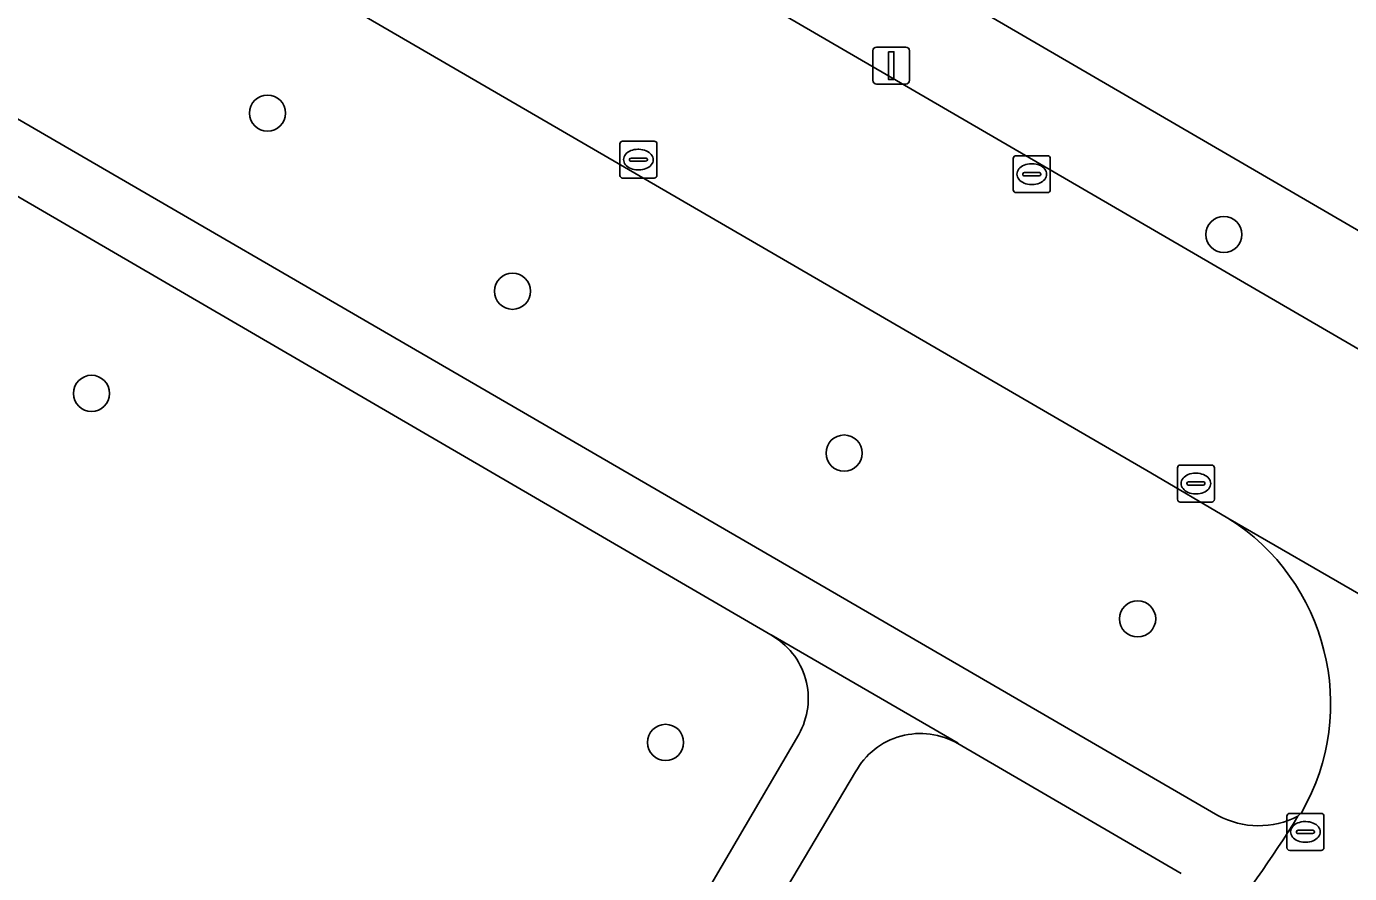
# Model space of a CAD drawing. Extents: x 157320 to 158835, y 386650 to 388491.
# Drawn here: x 158357.09 to 158392.88, y 387141.88 to 387164.81 of the extents above; entities that cross this region are included whole.
import ezdxf

# ---------------------------------------------------------------- set-up
doc = ezdxf.new("R2010")
doc.units = 0
for name, color, linetype in [('IMGEO_Berm_groen', 7, 'Continuous'), ('IMGEO_Boom', 7, 'Continuous'), ('IMGEO_Erf', 7, 'Continuous'), ('IMGEO_Groenvoorziening', 7, 'Continuous'), ('IMGEO_Kolk', 7, 'Continuous'), ('IMGEO_Lichtmast', 7, 'Continuous'), ('IMGEO_Rijbaan_lokaal_gesloten', 7, 'Continuous'), ('IMGEO_Voetpad_halfverhard', 7, 'Continuous')]:
    doc.layers.add(name, color=color, linetype=linetype)

msp = doc.modelspace()

# ---------------------------------------------------------------- linework, layer by layer
at = {"layer": 'IMGEO_Berm_groen'}
msp.add_lwpolyline([(158369.214, 387169.995), (158403.676, 387149.943), (158405.103, 387152.31), (158371.32, 387171.979)], dxfattribs=at)
at = {"layer": 'IMGEO_Boom'}
for centre in [(158363.615, 387162.466), (158389.485, 387159.18), (158370.242, 387157.643), (158358.853, 387154.88), (158379.211, 387153.264), (158387.152, 387148.775), (158374.382, 387145.433)]:
    msp.add_circle(centre, 0.489, dxfattribs=at)
at = {"layer": 'IMGEO_Erf'}
msp.add_lwpolyline([(158371.32, 387171.979), (158405.103, 387152.31), (158406.085, 387151.758), (158413.886, 387147.337), (158415.929, 387147.295), (158417.935, 387148.369), (158424.414, 387159.491)], dxfattribs=at)
at = {"layer": 'IMGEO_Groenvoorziening'}
for points in [[(158389.595, 387151.506), (158387.508, 387152.728), (158339.479, 387180.639)], [(158336.774, 387173.974), (158389.324, 387143.457)], [(158377.225, 387148.341), (158335.894, 387172.422)], [(158341.211, 387120.994), (158372.239, 387136.366), (158372.986, 387137.096), (158377.983, 387145.647)], [(158388.333, 387141.883), (158382.291, 387145.399)], [(158379.52, 387144.634), (158374.404, 387136.009)], [(158391.489, 387143.432), (158391.593, 387143.541)]]:
    msp.add_lwpolyline(points, dxfattribs=at)
for centre, radius, start, end in [((158386.434, 387146.48), 5.937, 330.3281, 57.8358), ((158376.281, 387146.622), 1.961, 330.203, 61.2266), ((158381.278, 387143.667), 2.007, 59.6842, 151.1826), ((158390.43, 387145.501), 2.324, 241.577, 297.0998)]:
    msp.add_arc(centre, radius, start, end, dxfattribs=at)
at = {"layer": 'IMGEO_Kolk'}
for p, q in [((158373.146, 387160.78), (158373.146, 387161.632)), ((158373.221, 387161.706), (158374.073, 387161.706)), ((158374.147, 387161.632), (158374.147, 387160.78)), ((158373.448, 387161.249), (158373.846, 387161.249)), ((158373.634, 387161.486), (158373.659, 387161.486)), ((158383.788, 387160.387), (158383.788, 387161.239)), ((158383.863, 387161.313), (158384.715, 387161.313)), ((158384.789, 387161.239), (158384.789, 387160.387)), ((158373.405, 387161.2), (158373.405, 387161.212)), ((158373.843, 387161.163), (158373.445, 387161.163)), ((158373.657, 387160.926), (158373.632, 387160.926)), ((158373.889, 387161.212), (158373.889, 387161.2)), ((158384.276, 387161.093), (158384.301, 387161.093)), ((158374.073, 387160.706), (158373.221, 387160.706)), ((158384.047, 387160.807), (158384.047, 387160.819)), ((158384.485, 387160.77), (158384.087, 387160.77)), ((158384.09, 387160.856), (158384.488, 387160.856)), ((158384.299, 387160.533), (158384.274, 387160.533)), ((158384.531, 387160.819), (158384.531, 387160.807)), ((158384.715, 387160.313), (158383.863, 387160.313)), ((158388.228, 387152.013), (158388.228, 387152.865)), ((158388.303, 387152.939), (158389.155, 387152.939)), ((158388.716, 387152.719), (158388.741, 387152.719)), ((158389.229, 387152.865), (158389.229, 387152.013)), ((158388.487, 387152.433), (158388.487, 387152.445)), ((158388.925, 387152.396), (158388.527, 387152.396)), ((158388.53, 387152.482), (158388.928, 387152.482)), ((158388.971, 387152.445), (158388.971, 387152.433)), ((158389.155, 387151.939), (158388.303, 387151.939)), ((158388.739, 387152.159), (158388.714, 387152.159)), ((158391.19, 387142.584), (158391.19, 387143.436)), ((158391.265, 387143.51), (158392.117, 387143.51)), ((158392.191, 387143.436), (158392.191, 387142.584)), ((158391.449, 387143.004), (158391.449, 387143.016)), ((158391.492, 387143.053), (158391.89, 387143.053)), ((158391.678, 387143.29), (158391.703, 387143.29)), ((158391.933, 387143.016), (158391.933, 387143.004)), ((158391.887, 387142.967), (158391.489, 387142.967)), ((158391.701, 387142.73), (158391.676, 387142.73)), ((158392.117, 387142.51), (158391.265, 387142.51))]:
    msp.add_line(p, q, dxfattribs=at)
for points in [[(158373.146, 387160.78), (158373.146, 387161.632)], [(158373.221, 387161.706), (158374.073, 387161.706)], [(158374.147, 387161.632), (158374.147, 387160.78)], [(158383.788, 387160.387), (158383.788, 387161.239)], [(158383.863, 387161.313), (158384.715, 387161.313)], [(158384.789, 387161.239), (158384.789, 387160.387)], [(158374.073, 387160.706), (158373.221, 387160.706)], [(158384.715, 387160.313), (158383.863, 387160.313)], [(158388.228, 387152.013), (158388.228, 387152.865)], [(158388.303, 387152.939), (158389.155, 387152.939)], [(158389.229, 387152.865), (158389.229, 387152.013)], [(158389.155, 387151.939), (158388.303, 387151.939)], [(158391.19, 387142.584), (158391.19, 387143.436)], [(158391.265, 387143.51), (158392.117, 387143.51)], [(158392.191, 387143.436), (158392.191, 387142.584)], [(158392.117, 387142.51), (158391.265, 387142.51)]]:
    msp.add_lwpolyline(points, dxfattribs=at)
for centre, radius, start, end in [((158373.223, 387161.63), 0.0765, 91.552, 178.448), ((158373.223, 387161.63), 0.0765, 91.552, 178.448), ((158374.071, 387161.63), 0.0765, 1.552, 88.448), ((158374.071, 387161.63), 0.0765, 1.552, 88.448), ((158373.445, 387161.209), 0.0403, 85.8775, 175.7526), ((158373.85, 387161.211), 0.0386, 1.7309, 96.639), ((158383.865, 387161.237), 0.0765, 91.552, 178.448), ((158383.865, 387161.237), 0.0765, 91.552, 178.448), ((158384.713, 387161.237), 0.0765, 1.552, 88.448), ((158384.713, 387161.237), 0.0765, 1.552, 88.448), ((158373.442, 387161.199), 0.0366, 178.938, 274.7102), ((158373.846, 387161.206), 0.043, 264.8664, 352.4533), ((158373.223, 387160.782), 0.0765, 181.552, 268.448), ((158373.223, 387160.782), 0.0765, 181.552, 268.448), ((158374.071, 387160.782), 0.0765, 271.552, 358.448), ((158374.071, 387160.782), 0.0765, 271.552, 358.448), ((158384.087, 387160.816), 0.0403, 85.8775, 175.7526), ((158384.084, 387160.806), 0.0366, 178.938, 274.7102), ((158384.488, 387160.813), 0.043, 264.8664, 352.4533), ((158384.492, 387160.818), 0.0386, 1.7309, 96.639), ((158383.865, 387160.389), 0.0765, 181.552, 268.448), ((158383.865, 387160.389), 0.0765, 181.552, 268.448), ((158384.713, 387160.389), 0.0765, 271.552, 358.448), ((158384.713, 387160.389), 0.0765, 271.552, 358.448), ((158388.305, 387152.863), 0.0765, 91.552, 178.448), ((158388.305, 387152.863), 0.0765, 91.552, 178.448), ((158389.153, 387152.863), 0.0765, 1.552, 88.448), ((158389.153, 387152.863), 0.0765, 1.552, 88.448), ((158388.527, 387152.442), 0.0403, 85.8775, 175.7526), ((158388.524, 387152.432), 0.0366, 178.938, 274.7102), ((158388.928, 387152.439), 0.043, 264.8664, 352.4533), ((158388.932, 387152.444), 0.0386, 1.7309, 96.639), ((158388.305, 387152.015), 0.0765, 181.552, 268.448), ((158388.305, 387152.015), 0.0765, 181.552, 268.448), ((158389.153, 387152.015), 0.0765, 271.552, 358.448), ((158389.153, 387152.015), 0.0765, 271.552, 358.448), ((158391.267, 387143.434), 0.0765, 91.552, 178.448), ((158391.267, 387143.434), 0.0765, 91.552, 178.448), ((158392.115, 387143.434), 0.0765, 1.552, 88.448), ((158392.115, 387143.434), 0.0765, 1.552, 88.448), ((158391.489, 387143.013), 0.0403, 85.8775, 175.7526), ((158391.486, 387143.003), 0.0366, 178.938, 274.7102), ((158391.89, 387143.01), 0.043, 264.8664, 352.4533), ((158391.894, 387143.015), 0.0386, 1.7309, 96.639), ((158391.267, 387142.586), 0.0765, 181.552, 268.448), ((158391.267, 387142.586), 0.0765, 181.552, 268.448), ((158392.115, 387142.586), 0.0765, 271.552, 358.448), ((158392.115, 387142.586), 0.0765, 271.552, 358.448)]:
    msp.add_arc(centre, radius, start, end, dxfattribs=at)
for centre, major_axis, ratio, start_param, end_param in [((158373.633, 387161.206), (-0.387, 0.002), 0.722429, 4.712389, 7.853982), ((158373.658, 387161.206), (-0.39, 0.002), 0.717154, 1.570796, 4.712389), ((158384.275, 387160.813), (-0.387, 0.002), 0.722429, 4.712389, 7.853982), ((158384.3, 387160.813), (-0.39, 0.002), 0.717154, 1.570796, 4.712389), ((158388.715, 387152.439), (-0.387, 0.002), 0.722429, 4.712389, 7.853982), ((158388.74, 387152.439), (-0.39, 0.002), 0.717154, 1.570796, 4.712389), ((158391.677, 387143.01), (-0.387, 0.002), 0.722429, 4.712389, 7.853982), ((158391.702, 387143.01), (-0.39, 0.002), 0.717154, 1.570796, 4.712389)]:
    msp.add_ellipse(centre, major_axis=major_axis, ratio=ratio, start_param=start_param, end_param=end_param, dxfattribs=at)
at = {"layer": 'IMGEO_Lichtmast'}
for p, q in [((158379.99, 387163.353), (158379.99, 387164.153)), ((158379.99, 387164.153), (158379.99, 387163.353)), ((158380.09, 387164.253), (158380.88, 387164.253)), ((158380.88, 387164.253), (158380.09, 387164.253)), ((158380.98, 387164.153), (158380.98, 387163.353)), ((158380.98, 387163.353), (158380.98, 387164.153)), ((158380.88, 387163.253), (158380.09, 387163.253)), ((158380.09, 387163.253), (158380.88, 387163.253))]:
    msp.add_line(p, q, dxfattribs=at)
msp.add_lwpolyline([(158380.41, 387164.128), (158380.56, 387164.128), (158380.56, 387163.378), (158380.41, 387163.378), (158380.41, 387164.128)], dxfattribs=at)
for centre, start, end in [((158380.09, 387164.153), 90, 180), ((158380.09, 387164.153), 90, 180), ((158380.88, 387164.153), 0, 90), ((158380.88, 387164.153), 360, 90), ((158380.09, 387163.353), 180, 270), ((158380.09, 387163.353), 180, 270), ((158380.88, 387163.353), 270, 0), ((158380.88, 387163.353), 270, 0)]:
    msp.add_arc(centre, 0.1, start, end, dxfattribs=at)
at = {"layer": 'IMGEO_Rijbaan_lokaal_gesloten'}
for points in [[(158303.972, 387201.262), (158308.937, 387198.352), (158313.493, 387195.716), (158326.862, 387187.971), (158335.95, 387182.69), (158339.479, 387180.639), (158387.508, 387152.728), (158389.595, 387151.506), (158404.702, 387142.768), (158409.43, 387140.01), (158416.009, 387136.171), (158416.139, 387136.083), (158416.267, 387135.993)], [(158447.864, 387087.844), (158446.823, 387089.94), (158438.351, 387106.901), (158434.698, 387114.214), (158424.279, 387135.071), (158419.156, 387140.381), (158412.255, 387144.966), (158404.697, 387149.361), (158403.676, 387149.943), (158369.214, 387169.995), (158355.916, 387177.697), (158342.509, 387185.483), (158337.433, 387188.422), (158322.315, 387197.205)], [(158404.702, 387142.768), (158389.595, 387151.506)], [(158391.593, 387143.541), (158391.489, 387143.432)]]:
    msp.add_lwpolyline(points, dxfattribs=at)
for centre, radius, start, end in [((158386.434, 387146.48), 5.937, 330.3281, 57.8358), ((158359.098, 387163.728), 38.225, 321.9269, 327.9295)]:
    msp.add_arc(centre, radius, start, end, dxfattribs=at)
at = {"layer": 'IMGEO_Voetpad_halfverhard'}
for points in [[(158389.324, 387143.457), (158336.774, 387173.974)], [(158335.894, 387172.422), (158377.225, 387148.341), (158377.238, 387148.348), (158382.296, 387145.409), (158382.291, 387145.399), (158388.333, 387141.883)], [(158382.291, 387145.399), (158382.296, 387145.409), (158377.238, 387148.348), (158377.225, 387148.341)], [(158377.983, 387145.647), (158372.986, 387137.096), (158372.239, 387136.366), (158341.211, 387120.994)], [(158374.404, 387136.009), (158379.52, 387144.634)]]:
    msp.add_lwpolyline(points, dxfattribs=at)
for centre, radius, start, end in [((158376.281, 387146.622), 1.961, 330.203, 61.2266), ((158381.278, 387143.667), 2.007, 59.6842, 151.1826), ((158359.098, 387163.728), 38.225, 321.9269, 327.9295), ((158390.43, 387145.501), 2.324, 241.577, 297.0998)]:
    msp.add_arc(centre, radius, start, end, dxfattribs=at)

doc.saveas('drawing.dxf')
